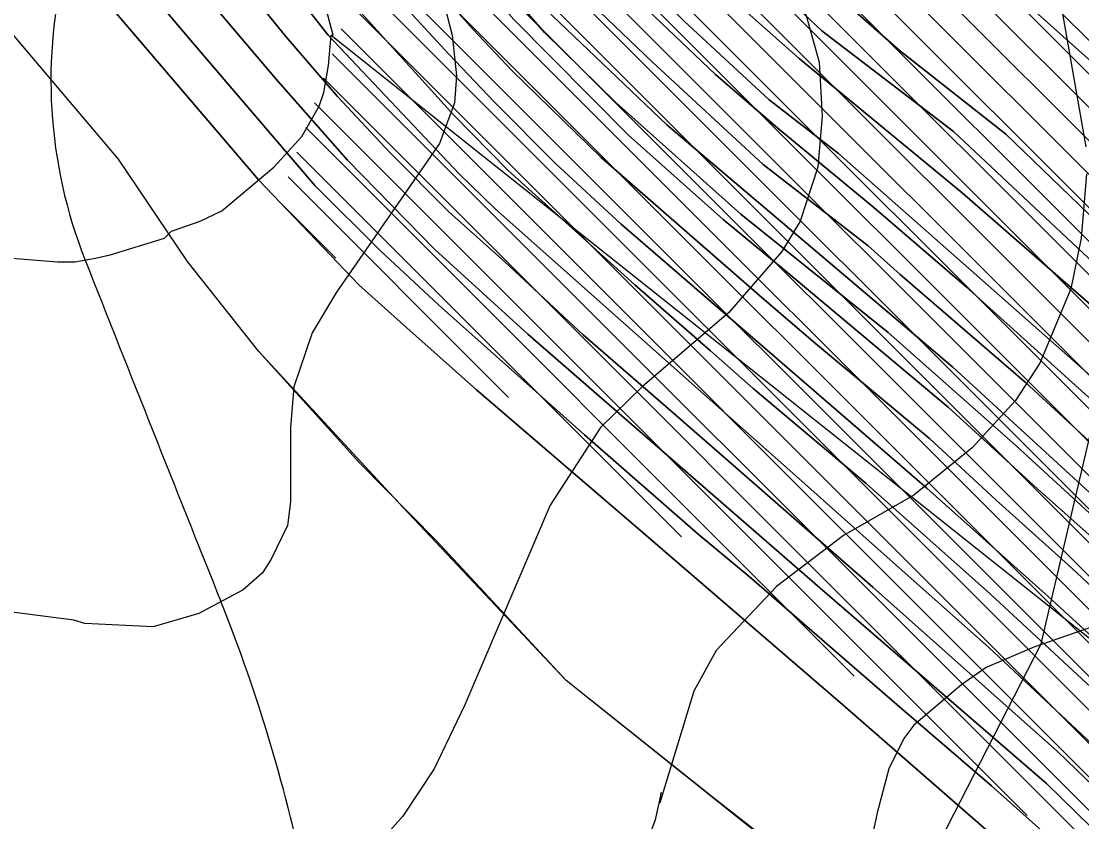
# Model space of a CAD drawing. Extents: x -510989 to -501240, y -1184665 to -1176089.
# Drawn here: x -505866.9 to -505553.2, y -1182249.6 to -1182012.9 of the extents above; entities that cross this region are included whole.
import ezdxf

# ---------------------------------------------------------------- set-up
doc = ezdxf.new("R2010")
doc.units = 0
for name, color, linetype in [('NAVRH_interakcni_prvky', 7, 'Continuous'), ('NAVRH_rozvodnice', 7, 'Continuous'), ('orna_puda', 7, 'Continuous'), ('popis', 7, 'Continuous'), ('STAV_erozne_ohrozene_plochy', 7, 'Continuous'), ('STAV_odtokove_linie', 7, 'Continuous'), ('STAV_povodi', 7, 'Continuous'), ('trvaly_travni_porost', 7, 'Continuous'), ('vrstevnice_01', 7, 'Continuous'), ('vrstevnice_02', 7, 'Continuous'), ('vrstevnice_03', 7, 'Continuous')]:
    doc.layers.add(name, color=color, linetype=linetype)

msp = doc.modelspace()

# ---------------------------------------------------------------- linework, layer by layer
at = {"layer": 'NAVRH_interakcni_prvky'}
msp.add_lwpolyline([(-505608.99, -1182282.38), (-505565.31, -1182197.02), (-505541.49, -1182095.78), (-505537.52, -1182014.39), (-505537.52, -1181958.81), (-505551.42, -1181861.54), (-505543.48, -1181770.22), (-505601.05, -1181698.76)], dxfattribs=at)
at = {"layer": 'NAVRH_rozvodnice'}
for centre, radius, start, end in [((-505713.41, -1182030.34), 144.71, 165.3806, 201.5508), ((-482411.88, -1172827.74), 25197.63, 201.550825, 201.797958), ((-506266.56, -1182367.95), 494.03, 11.4357, 21.798)]:
    msp.add_arc(centre, radius, start, end, dxfattribs=at)
at = {"layer": 'orna_puda'}
for points in [[(-505449.63, -1182114.77), (-505566.1, -1182010.76), (-505636.02, -1181946.35), (-505666.73, -1181903.35), (-505697.28, -1181859.94), (-505720.51, -1181825.65), (-505739.62, -1181796.79), (-505750.08, -1181780.4), (-505741.01, -1181764.89), (-505687.09, -1181848.17), (-505660.49, -1181883.83), (-505634.94, -1181918.67), (-505631.57, -1181922.99), (-505623.96, -1181932.93), (-505584.61, -1181971.35), (-505549.33, -1182005.12)], [(-505548.69, -1182072.33), (-505575.74, -1182046.26), (-505607.3, -1182021.49), (-505628.49, -1182002.74), (-505642.51, -1181989.57), (-505666.31, -1181964.35), (-505679.02, -1181948.82), (-505715.14, -1181898.95), (-505776.1, -1181815.46), (-505769.3, -1181805.97), (-505750.08, -1181780.4), (-505739.62, -1181796.79), (-505720.51, -1181825.65), (-505697.28, -1181859.94), (-505666.73, -1181903.35), (-505636.02, -1181946.35), (-505566.1, -1182010.76), (-505449.63, -1182114.77)], [(-505546.57, -1182087.4), (-505591.18, -1182045.46), (-505630.08, -1182015.76), (-505651.04, -1181995.93), (-505671.69, -1181975.7), (-505675.24, -1181971.59), (-505702.79, -1181935.13), (-505765.81, -1181848.01), (-505783.89, -1181826.23), (-505776.1, -1181815.46), (-505715.14, -1181898.95), (-505679.02, -1181948.82), (-505666.31, -1181964.35), (-505642.51, -1181989.57), (-505628.49, -1182002.74), (-505607.3, -1182021.49), (-505575.74, -1182046.26), (-505548.69, -1182072.33)], [(-505529.84, -1182114.76), (-505588.6, -1182063.62), (-505636.85, -1182023.91), (-505662.46, -1182001.15), (-505683, -1181978.33), (-505695.81, -1181963.06), (-505734.2, -1181911.27), (-505751.18, -1181885.54), (-505769.45, -1181860.32), (-505791.17, -1181834.24), (-505783.89, -1181826.23), (-505765.81, -1181848.01), (-505702.79, -1181935.13), (-505675.24, -1181971.59), (-505671.69, -1181975.7), (-505651.04, -1181995.93), (-505630.08, -1182015.76), (-505591.18, -1182045.46), (-505546.57, -1182087.4)], [(-505528.18, -1182137.53), (-505577.6, -1182094), (-505625.15, -1182052.03), (-505645.72, -1182036.13), (-505670.84, -1182012.86), (-505693.22, -1181990.05), (-505713.98, -1181965.62), (-505749.67, -1181918.15), (-505760.65, -1181899.98), (-505801.99, -1181847.3), (-505798.23, -1181842.98), (-505791.17, -1181834.24), (-505769.45, -1181860.32), (-505751.18, -1181885.54), (-505734.2, -1181911.27), (-505695.81, -1181963.06), (-505683, -1181978.33), (-505662.46, -1182001.15), (-505636.85, -1182023.91), (-505588.6, -1182063.62), (-505529.84, -1182114.76)], [(-505532.27, -1182141.24), (-505587.42, -1182091.43), (-505614.77, -1182067.94), (-505643.09, -1182044.56), (-505661.6, -1182028.61), (-505695.87, -1181995.88), (-505717.21, -1181970.31), (-505736.62, -1181944.38), (-505759.68, -1181911.96), (-505781.9, -1181881.56), (-505805.97, -1181852.06), (-505801.99, -1181847.3), (-505760.65, -1181899.98), (-505749.67, -1181918.15), (-505713.98, -1181965.62), (-505693.22, -1181990.05), (-505670.84, -1182012.86), (-505645.72, -1182036.13), (-505625.15, -1182052.03), (-505577.6, -1182094), (-505528.18, -1182137.53)], [(-505532.37, -1182154.29), (-505570.03, -1182119.63), (-505607, -1182087.75), (-505616.44, -1182079.3), (-505647.43, -1182055.24), (-505680.27, -1182024.87), (-505704.76, -1182001.46), (-505715.8, -1181988.14), (-505746.51, -1181948.8), (-505771.43, -1181914.01), (-505812.34, -1181860.62), (-505808.59, -1181855.27), (-505805.97, -1181852.06), (-505781.9, -1181881.56), (-505759.68, -1181911.96), (-505736.62, -1181944.38), (-505717.21, -1181970.31), (-505695.87, -1181995.88), (-505661.6, -1182028.61), (-505643.09, -1182044.56), (-505614.77, -1182067.94), (-505587.42, -1182091.43), (-505532.27, -1182141.24)], [(-505536.68, -1182165.35), (-505591.42, -1182115.18), (-505675.93, -1182043.56), (-505709.79, -1182011.3), (-505729.39, -1181989.04), (-505761.15, -1181948.45), (-505776.69, -1181924.96), (-505820.57, -1181871.69), (-505812.34, -1181860.62), (-505771.43, -1181914.01), (-505746.51, -1181948.8), (-505715.8, -1181988.14), (-505704.76, -1182001.46), (-505680.27, -1182024.87), (-505647.43, -1182055.24), (-505616.44, -1182079.3), (-505607, -1182087.75), (-505570.03, -1182119.63), (-505532.37, -1182154.29)], [(-505550.22, -1182165.56), (-505566.35, -1182151.16), (-505592.72, -1182127.05), (-505641.35, -1182086.35), (-505659.3, -1182071.55), (-505687.32, -1182046.58), (-505721.2, -1182012.39), (-505745.19, -1181985.2), (-505772.32, -1181949.14), (-505782.99, -1181932.89), (-505805.66, -1181905.83), (-505828.02, -1181881.59), (-505824.22, -1181876.23), (-505793.31, -1181913.88), (-505780.14, -1181928.72), (-505760.38, -1181956.69), (-505742.5, -1181980.43), (-505730.1, -1181995.64), (-505712.16, -1182016.21), (-505691.06, -1182036.89), (-505654.08, -1182069.9), (-505610.54, -1182104.92), (-505572.74, -1182138.34), (-505551.04, -1182158.25)], [(-505534.54, -1182209.27), (-505563.19, -1182182.97), (-505599.05, -1182150.98), (-505655.68, -1182102.08), (-505689.48, -1182072.92), (-505708.92, -1182054.97), (-505726.94, -1182036.86), (-505740.4, -1182022.58), (-505753.43, -1182008.51), (-505808.27, -1181940.23), (-505840.33, -1181901.77), (-505833.82, -1181891.38), (-505818.85, -1181910.12), (-505770.24, -1181970.64), (-505749.68, -1181996.85), (-505733.25, -1182015.36), (-505721.74, -1182027.59), (-505695.43, -1182053.16), (-505648.53, -1182094.02), (-505632.58, -1182107.72), (-505598.25, -1182136.28), (-505578.71, -1182154.42), (-505556.2, -1182174.66), (-505528.84, -1182200.14)], [(-505545.18, -1182214.83), (-505580.26, -1182182.28), (-505617.05, -1182149.56), (-505650.43, -1182121.46), (-505663.06, -1182110.4), (-505685.45, -1182090.8), (-505702.98, -1182074.96), (-505722.9, -1182057.01), (-505739.01, -1182040.64), (-505766.39, -1182010.41), (-505790.25, -1181981.36), (-505822.98, -1181943.35), (-505848.75, -1181914.84), (-505840.33, -1181901.77), (-505808.27, -1181940.23), (-505753.43, -1182008.51), (-505740.4, -1182022.58), (-505726.94, -1182036.86), (-505708.92, -1182054.97), (-505689.48, -1182072.92), (-505655.68, -1182102.08), (-505599.05, -1182150.98), (-505563.19, -1182182.97), (-505534.54, -1182209.27)], [(-505534.87, -1182240.97), (-505580.88, -1182197.95), (-505612.57, -1182169.78), (-505636.02, -1182148.91), (-505670.25, -1182118.51), (-505726.77, -1182068.32), (-505737.36, -1182058.02), (-505776.11, -1182017), (-505799.34, -1181987.39), (-505823.67, -1181958.67), (-505854.51, -1181923.82), (-505848.75, -1181914.84), (-505822.98, -1181943.35), (-505790.25, -1181981.36), (-505766.39, -1182010.41), (-505739.01, -1182040.64), (-505722.9, -1182057.01), (-505702.98, -1182074.96), (-505685.45, -1182090.8), (-505663.06, -1182110.4), (-505650.43, -1182121.46), (-505617.05, -1182149.56), (-505580.26, -1182182.28), (-505545.18, -1182214.83)], [(-505528.59, -1182272.56), (-505563.68, -1182238.3), (-505630.74, -1182180.48), (-505717.08, -1182105.45), (-505744.55, -1182080.37), (-505770.4, -1182053.98), (-505791.64, -1182029.89), (-505849.55, -1181961.49), (-505856.49, -1181953.98), (-505865.69, -1181948.03), (-505859.57, -1181935.79), (-505834.18, -1181962.22), (-505808.51, -1181992.89), (-505788.62, -1182017.4), (-505773.33, -1182035.16), (-505757.76, -1182051.76), (-505740.41, -1182069.28), (-505723.88, -1182084.02), (-505700.69, -1182105.62), (-505677.04, -1182126.17), (-505661.81, -1182139.41), (-505615.05, -1182180.23), (-505560.4, -1182228.84), (-505539.1, -1182249.38)], [(-505537.28, -1182277.15), (-505579.93, -1182239.02), (-505607.85, -1182215.08), (-505651.61, -1182177.07), (-505666.68, -1182164.52), (-505700.29, -1182135.24), (-505743.49, -1182096.79), (-505760.67, -1182080.74), (-505780.03, -1182061.47), (-505816.71, -1182018.56), (-505850.67, -1181978.46), (-505871.44, -1181958.44), (-505865.69, -1181948.03), (-505856.49, -1181953.98), (-505849.55, -1181961.49), (-505791.64, -1182029.89), (-505770.4, -1182053.98), (-505744.55, -1182080.37), (-505717.08, -1182105.45), (-505630.74, -1182180.48), (-505563.68, -1182238.3), (-505528.59, -1182272.56)], [(-505505.38, -1182318.31), (-505623.88, -1182215), (-505682.19, -1182164.88), (-505732.29, -1182121.93), (-505752.85, -1182103.56), (-505766.92, -1182090.9), (-505796.61, -1182059.91), (-505846.92, -1182000.9), (-505876.17, -1181968.64), (-505871.44, -1181958.44), (-505850.67, -1181978.46), (-505816.71, -1182018.56), (-505780.03, -1182061.47), (-505760.67, -1182080.74), (-505743.49, -1182096.79), (-505700.29, -1182135.24), (-505666.68, -1182164.52), (-505651.61, -1182177.07), (-505607.85, -1182215.08), (-505579.93, -1182239.02), (-505537.28, -1182277.15)], [(-505617.49, -1182278.33), (-505705.75, -1182207.82), (-505744.09, -1182166.53), (-505766.88, -1182143.5), (-505796.64, -1182110.59), (-505817.71, -1182083.96), (-505838.14, -1182053.64), (-505874.11, -1182011.33), (-505875.54, -1182012.39), (-505879.01, -1182006.89), (-505880.87, -1182002), (-505882.7, -1181995.37), (-505881.66, -1181983.75), (-505879.01, -1181974.31), (-505876.17, -1181968.64), (-505846.92, -1182000.9), (-505796.61, -1182059.91), (-505766.92, -1182090.9), (-505752.85, -1182103.56), (-505732.29, -1182121.93), (-505682.19, -1182164.88), (-505623.88, -1182215), (-505505.38, -1182318.31)], [(-505799.34, -1181987.39), (-505776.11, -1182017), (-505737.36, -1182058.02), (-505726.77, -1182068.32), (-505670.25, -1182118.51), (-505636.02, -1182148.91), (-505612.57, -1182169.78), (-505580.88, -1182197.95), (-505534.87, -1182240.97)], [(-505539.1, -1182249.38), (-505560.4, -1182228.84), (-505615.05, -1182180.23), (-505661.81, -1182139.41), (-505677.04, -1182126.17), (-505700.69, -1182105.62), (-505723.88, -1182084.02), (-505740.41, -1182069.28), (-505757.76, -1182051.76), (-505773.33, -1182035.16), (-505788.62, -1182017.4), (-505808.51, -1181992.89)], [(-505528.84, -1182200.14), (-505556.2, -1182174.66), (-505578.71, -1182154.42), (-505598.25, -1182136.28), (-505632.58, -1182107.72), (-505648.53, -1182094.02), (-505695.43, -1182053.16), (-505721.74, -1182027.59), (-505733.25, -1182015.36), (-505749.68, -1181996.85)], [(-505721.2, -1182012.39), (-505687.32, -1182046.58), (-505659.3, -1182071.55), (-505641.35, -1182086.35), (-505592.72, -1182127.05), (-505566.35, -1182151.16), (-505550.22, -1182165.56)]]:
    msp.add_lwpolyline(points, dxfattribs=at)
at = {"layer": 'popis'}
msp.add_lwpolyline([(-505607.16, -1182285.54), (-505661.62, -1182243.07), (-505705.75, -1182207.82), (-505755.48, -1182155.02), (-505796.64, -1182110.59), (-505817.71, -1182083.96), (-505838.14, -1182053.64), (-505856.12, -1182032.49), (-505874.11, -1182011.33), (-505876.32, -1182012.97), (-505879.59, -1182007.81), (-505881.78, -1182003.35), (-505883.62, -1181996.27), (-505882.38, -1181982.63), (-505879.8, -1181973.74), (-505877.53, -1181967.51), (-505874.35, -1181961.42), (-505861.11, -1181934.92), (-505857.77, -1181927.2), (-505855.32, -1181922.91), (-505842.27, -1181900.39), (-505825.06, -1181875.34), (-505784.46, -1181824.63)], dxfattribs=at)
at = {"layer": 'STAV_erozne_ohrozene_plochy'}
for p, q in [((-505650.95, -1181918.76), (-505228.68, -1182341.03)), ((-505658.32, -1181921.29), (-505235.89, -1182343.71)), ((-505665.69, -1181923.81), (-505244.24, -1182345.26)), ((-505673.06, -1181926.34), (-505252.6, -1182346.81)), ((-505687.81, -1181931.4), (-505269.3, -1182349.91)), ((-505680.44, -1181928.87), (-505260.95, -1182348.36)), ((-505695.18, -1181933.93), (-505277.65, -1182351.46)), ((-505702.55, -1181936.46), (-505286, -1182353.01)), ((-505709.92, -1181938.99), (-505294.35, -1182354.56)), ((-505717.29, -1181941.52), (-505302.7, -1182356.11)), ((-505732.03, -1181946.57), (-505319.4, -1182359.2)), ((-505724.66, -1181944.04), (-505311.05, -1182357.65)), ((-505739.4, -1181949.1), (-505327.75, -1182360.75)), ((-505746.77, -1181951.63), (-505336.1, -1182362.3)), ((-505751.45, -1181956.85), (-505344.45, -1182363.85)), ((-505754.06, -1181964.15), (-505352.8, -1182365.4)), ((-505756.66, -1181971.44), (-505361.15, -1182366.95)), ((-505759.27, -1181978.73), (-505370.56, -1182367.45)), ((-505761.88, -1181986.02), (-505384.98, -1182362.92)), ((-505764.49, -1181993.31), (-505399.41, -1182358.39)), ((-505767.1, -1182000.6), (-505413.84, -1182353.86)), ((-505769.71, -1182007.89), (-505428.27, -1182349.33)), ((-505772.31, -1182015.18), (-505442.7, -1182344.8)), ((-505774.92, -1182022.48), (-505467.22, -1182330.18)), ((-505777.53, -1182029.77), (-505518.33, -1182288.97)), ((-505780.14, -1182037.06), (-505569.44, -1182247.76)), ((-505782.75, -1182044.35), (-505620.55, -1182206.55)), ((-505785.36, -1182051.64), (-505671.66, -1182165.34)), ((-505787.96, -1182058.93), (-505722.77, -1182124.12)), ((-505790.57, -1182066.22), (-505773.88, -1182082.91))]:
    msp.add_line(p, q, dxfattribs=at)
at = {"layer": 'STAV_odtokove_linie'}
msp.add_line((-505775.19, -1182017), (-505329.16, -1182371.89), dxfattribs=at)
at = {"layer": 'STAV_povodi'}
for centre, radius, start, end in [((-505713.41, -1182030.34), 144.71, 165.3806, 201.5508), ((-482411.88, -1172827.74), 25197.63, 201.550825, 201.797958), ((-506266.56, -1182367.95), 494.03, 11.4357, 21.798)]:
    msp.add_arc(centre, radius, start, end, dxfattribs=at)
at = {"layer": 'trvaly_travni_porost'}
msp.add_lwpolyline([(-505551.04, -1182158.25), (-505572.74, -1182138.34), (-505610.54, -1182104.92), (-505654.08, -1182069.9), (-505691.06, -1182036.89), (-505712.16, -1182016.21), (-505730.1, -1181995.64), (-505742.5, -1181980.43), (-505760.38, -1181956.69), (-505780.14, -1181928.72), (-505793.31, -1181913.88), (-505824.22, -1181876.23), (-505820.57, -1181871.69), (-505776.69, -1181924.96), (-505761.15, -1181948.45), (-505729.39, -1181989.04), (-505709.79, -1182011.3), (-505675.93, -1182043.56), (-505591.42, -1182115.18), (-505536.68, -1182165.35)], dxfattribs=at)
at = {"layer": 'vrstevnice_01'}
for points in [[(-505638.41, -1181998), (-505630.91, -1182025), (-505630, -1182041), (-505631.31, -1182056), (-505636.5, -1182072), (-505641.91, -1182081), (-505657.59, -1182099), (-505683.31, -1182121), (-505695.59, -1182133), (-505710.5, -1182156), (-505735.69, -1182215), (-505744.81, -1182234), (-505754.09, -1182248), (-505763.81, -1182259)], [(-505550.09, -1182192), (-505567.41, -1182198), (-505581.5, -1182204), (-505588.69, -1182209), (-505602.91, -1182221), (-505605.91, -1182225), (-505610.31, -1182234), (-505613.81, -1182247), (-505619.09, -1182272), (-505624.69, -1182285), (-505630.81, -1182294), (-505638.91, -1182303), (-505646, -1182308), (-505649.09, -1182312), (-505652.59, -1182315), (-505660.91, -1182322), (-505662.28, -1182323.58)]]:
    msp.add_lwpolyline(points, dxfattribs=at)
at = {"layer": 'vrstevnice_02'}
for points in [[(-505632.5, -1181923), (-505628.41, -1181928), (-505621, -1181934), (-505611.09, -1181936), (-505600.91, -1181936), (-505591.81, -1181938), (-505579.5, -1181947), (-505574, -1181954), (-505569.5, -1181962), (-505564.69, -1181978), (-505552.09, -1182050)], [(-505742.81, -1182004), (-505739.41, -1182017), (-505738.19, -1182029), (-505738.81, -1182037), (-505743.19, -1182049), (-505773.69, -1182093), (-505780.81, -1182105), (-505786.31, -1182121), (-505787.31, -1182133), (-505787.31, -1182155), (-505788.19, -1182162), (-505793, -1182172), (-505795.59, -1182176), (-505801.31, -1182181), (-505814.41, -1182188), (-505827.91, -1182192), (-505848.09, -1182191), (-505851.31, -1182190), (-505890.31, -1182185)], [(-505551.81, -1182058), (-505553.41, -1182077), (-505556.5, -1182092), (-505565.69, -1182114), (-505572.81, -1182125), (-505585.69, -1182139), (-505602.91, -1182153), (-505623.69, -1182165), (-505643.5, -1182180), (-505661.41, -1182199), (-505668, -1182211), (-505678, -1182244), (-505677.69, -1182241), (-505679.41, -1182249), (-505683.5, -1182260)]]:
    msp.add_lwpolyline(points, dxfattribs=at)
at = {"layer": 'vrstevnice_03'}
for points in [[(-505777.41, -1182034), (-505776, -1182026), (-505775.19, -1182017), (-505774.69, -1182017), (-505778.09, -1182004)], [(-505869.59, -1182083), (-505856.19, -1182084), (-505853.09, -1182084), (-505851.09, -1182084), (-505844.91, -1182083), (-505840.59, -1182082), (-505824.5, -1182077), (-505822.41, -1182075), (-505814, -1182072), (-505807.59, -1182069), (-505792.19, -1182056), (-505783.91, -1182047), (-505778.81, -1182038), (-505777.41, -1182034)]]:
    msp.add_lwpolyline(points, dxfattribs=at)

doc.saveas('drawing.dxf')
